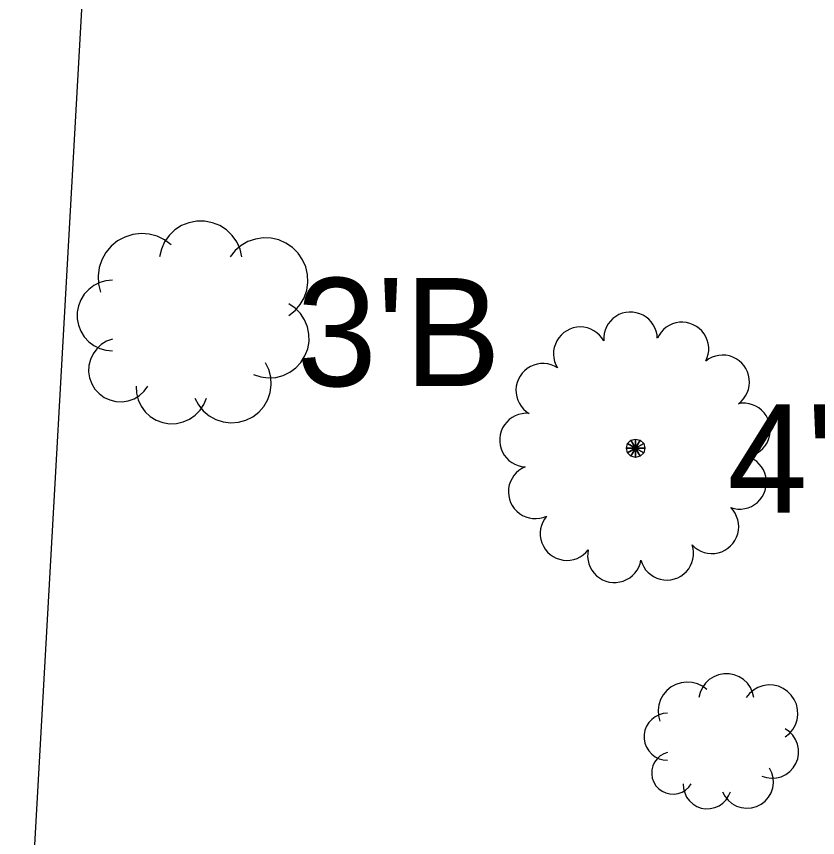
# Model space of a CAD drawing. Extents: x 1363693 to 1365209, y 422201 to 424153.
# Drawn here: x 1364139.77 to 1364151.62, y 422951.37 to 422963.52 of the extents above; entities that cross this region are included whole.
import ezdxf

# ---------------------------------------------------------------- set-up
doc = ezdxf.new("R2010")
doc.units = 0
for name, color, linetype in [('RD_X_Fence', 7, 'Continuous'), ('VG_X_Cells', 7, 'Continuous'), ('VG_X_Text', 7, 'Continuous')]:
    doc.layers.add(name, color=color, linetype=linetype)

msp = doc.modelspace()

# ---------------------------------------------------------------- linework, layer by layer
at = {"layer": 'RD_X_Fence'}
msp.add_line((1364139.767, 422946.397), (1364141.03, 422968.903), dxfattribs=at)
at = {"layer": 'VG_X_Cells'}
for points in [[(1364143.104, 422959.962), (1364143.077, 422960.076), (1364143.028, 422960.183), (1364142.96, 422960.278), (1364142.876, 422960.359), (1364142.777, 422960.422), (1364142.668, 422960.466), (1364142.553, 422960.488), (1364142.436, 422960.488), (1364142.321, 422960.466), (1364142.212, 422960.422), (1364142.114, 422960.359), (1364142.029, 422960.278), (1364141.961, 422960.183), (1364141.913, 422960.076), (1364141.885, 422959.962)], [(1364142.059, 422960.136), (1364141.961, 422960.21), (1364141.851, 422960.264), (1364141.733, 422960.296), (1364141.611, 422960.305), (1364141.489, 422960.291), (1364141.373, 422960.254), (1364141.265, 422960.196), (1364141.17, 422960.119), (1364141.091, 422960.025), (1364141.031, 422959.918), (1364140.993, 422959.802), (1364140.977, 422959.681), (1364140.984, 422959.558), (1364141.014, 422959.44)], [(1364143.801, 422959.092), (1364143.892, 422959.165), (1364143.967, 422959.254), (1364144.025, 422959.355), (1364144.063, 422959.466), (1364144.08, 422959.581), (1364144.075, 422959.698), (1364144.049, 422959.812), (1364144.002, 422959.918), (1364143.936, 422960.015), (1364143.853, 422960.097), (1364143.757, 422960.163), (1364143.65, 422960.21), (1364143.536, 422960.236), (1364143.42, 422960.241), (1364143.304, 422960.224), (1364143.194, 422960.186), (1364143.093, 422960.128), (1364143.004, 422960.053), (1364142.93, 422959.962)], [(1364141.189, 422959.614), (1364141.092, 422959.605), (1364141, 422959.579), (1364140.913, 422959.536), (1364140.837, 422959.478), (1364140.772, 422959.406), (1364140.721, 422959.324), (1364140.686, 422959.234), (1364140.668, 422959.14), (1364140.668, 422959.043), (1364140.686, 422958.949), (1364140.721, 422958.859), (1364140.772, 422958.777), (1364140.837, 422958.705), (1364140.913, 422958.647), (1364141, 422958.604), (1364141.092, 422958.578), (1364141.189, 422958.569)], [(1364143.278, 422958.221), (1364143.384, 422958.186), (1364143.494, 422958.171), (1364143.605, 422958.178), (1364143.713, 422958.205), (1364143.813, 422958.253), (1364143.903, 422958.318), (1364143.979, 422958.4), (1364144.038, 422958.494), (1364144.078, 422958.598), (1364144.098, 422958.707), (1364144.096, 422958.818), (1364144.074, 422958.927), (1364144.031, 422959.03), (1364143.97, 422959.123), (1364143.892, 422959.202), (1364143.801, 422959.266)], [(1364141.189, 422958.743), (1364141.102, 422958.711), (1364141.023, 422958.664), (1364140.955, 422958.601), (1364140.901, 422958.527), (1364140.862, 422958.443), (1364140.84, 422958.354), (1364140.836, 422958.261), (1364140.85, 422958.17), (1364140.882, 422958.084), (1364140.93, 422958.005), (1364140.992, 422957.937), (1364141.066, 422957.882), (1364141.15, 422957.843), (1364141.239, 422957.821), (1364141.331, 422957.817), (1364141.423, 422957.831), (1364141.509, 422957.862), (1364141.588, 422957.91), (1364141.656, 422957.972), (1364141.711, 422958.047)], [(1364142.408, 422957.872), (1364142.46, 422957.771), (1364142.531, 422957.682), (1364142.618, 422957.608), (1364142.717, 422957.553), (1364142.825, 422957.518), (1364142.939, 422957.504), (1364143.052, 422957.513), (1364143.162, 422957.543), (1364143.264, 422957.594), (1364143.354, 422957.663), (1364143.429, 422957.749), (1364143.486, 422957.848), (1364143.522, 422957.956), (1364143.538, 422958.068), (1364143.531, 422958.182), (1364143.502, 422958.292), (1364143.453, 422958.395)], [(1364141.537, 422958.047), (1364141.543, 422957.944), (1364141.568, 422957.844), (1364141.612, 422957.751), (1364141.673, 422957.669), (1364141.748, 422957.599), (1364141.836, 422957.545), (1364141.932, 422957.509), (1364142.034, 422957.492), (1364142.136, 422957.495), (1364142.237, 422957.518), (1364142.331, 422957.559), (1364142.415, 422957.617), (1364142.487, 422957.691), (1364142.543, 422957.777), (1364142.582, 422957.872)], [(1364150.682, 422953.443), (1364150.663, 422953.518), (1364150.631, 422953.589), (1364150.586, 422953.653), (1364150.529, 422953.707), (1364150.464, 422953.749), (1364150.391, 422953.778), (1364150.315, 422953.793), (1364150.236, 422953.793), (1364150.16, 422953.778), (1364150.087, 422953.749), (1364150.022, 422953.707), (1364149.965, 422953.653), (1364149.92, 422953.589), (1364149.887, 422953.518), (1364149.869, 422953.443)], [(1364149.985, 422953.559), (1364149.92, 422953.608), (1364149.847, 422953.643), (1364149.768, 422953.665), (1364149.686, 422953.671), (1364149.605, 422953.661), (1364149.527, 422953.637), (1364149.456, 422953.598), (1364149.392, 422953.547), (1364149.34, 422953.484), (1364149.3, 422953.413), (1364149.274, 422953.336), (1364149.264, 422953.255), (1364149.269, 422953.173), (1364149.289, 422953.094)], [(1364151.146, 422952.862), (1364151.207, 422952.911), (1364151.257, 422952.97), (1364151.296, 422953.038), (1364151.321, 422953.112), (1364151.332, 422953.188), (1364151.329, 422953.266), (1364151.311, 422953.342), (1364151.28, 422953.413), (1364151.236, 422953.478), (1364151.181, 422953.533), (1364151.117, 422953.576), (1364151.046, 422953.608), (1364150.97, 422953.625), (1364150.892, 422953.628), (1364150.815, 422953.617), (1364150.742, 422953.592), (1364150.674, 422953.553), (1364150.615, 422953.503), (1364150.566, 422953.443)], [(1364149.405, 422953.21), (1364149.341, 422953.204), (1364149.279, 422953.187), (1364149.221, 422953.158), (1364149.17, 422953.119), (1364149.127, 422953.072), (1364149.093, 422953.017), (1364149.07, 422952.957), (1364149.058, 422952.894), (1364149.058, 422952.83), (1364149.07, 422952.767), (1364149.093, 422952.707), (1364149.127, 422952.652), (1364149.17, 422952.605), (1364149.221, 422952.566), (1364149.279, 422952.537), (1364149.341, 422952.52), (1364149.405, 422952.514)], [(1364150.798, 422952.281), (1364150.868, 422952.258), (1364150.942, 422952.248), (1364151.016, 422952.253), (1364151.088, 422952.271), (1364151.155, 422952.303), (1364151.214, 422952.347), (1364151.265, 422952.401), (1364151.304, 422952.464), (1364151.331, 422952.533), (1364151.344, 422952.606), (1364151.343, 422952.68), (1364151.328, 422952.753), (1364151.3, 422952.821), (1364151.259, 422952.883), (1364151.207, 422952.936), (1364151.146, 422952.978)], [(1364149.405, 422952.63), (1364149.347, 422952.609), (1364149.294, 422952.577), (1364149.249, 422952.535), (1364149.213, 422952.485), (1364149.187, 422952.43), (1364149.172, 422952.37), (1364149.17, 422952.309), (1364149.179, 422952.248), (1364149.2, 422952.19), (1364149.232, 422952.138), (1364149.274, 422952.092), (1364149.323, 422952.056), (1364149.379, 422952.03), (1364149.439, 422952.015), (1364149.5, 422952.012), (1364149.561, 422952.022), (1364149.619, 422952.043), (1364149.671, 422952.074), (1364149.717, 422952.116), (1364149.753, 422952.165)], [(1364150.217, 422952.049), (1364150.252, 422951.982), (1364150.3, 422951.922), (1364150.357, 422951.873), (1364150.424, 422951.836), (1364150.496, 422951.813), (1364150.571, 422951.804), (1364150.647, 422951.809), (1364150.72, 422951.83), (1364150.788, 422951.863), (1364150.848, 422951.91), (1364150.898, 422951.967), (1364150.936, 422952.033), (1364150.961, 422952.105), (1364150.971, 422952.18), (1364150.966, 422952.256), (1364150.947, 422952.329), (1364150.914, 422952.398)], [(1364149.637, 422952.165), (1364149.641, 422952.097), (1364149.658, 422952.031), (1364149.687, 422951.969), (1364149.727, 422951.913), (1364149.778, 422951.867), (1364149.836, 422951.831), (1364149.9, 422951.807), (1364149.968, 422951.796), (1364150.037, 422951.798), (1364150.103, 422951.813), (1364150.166, 422951.84), (1364150.222, 422951.879), (1364150.27, 422951.928), (1364150.308, 422951.986), (1364150.334, 422952.049)]]:
    msp.add_lwpolyline(points, dxfattribs=at)
for points in [[(1364148.863, 422957.248), (1364148.932, 422957.129), (1364148.932, 422957.129), (1364148.813, 422957.198)], [(1364148.932, 422957.266), (1364148.932, 422957.129), (1364148.932, 422957.129), (1364148.863, 422957.248)], [(1364149.001, 422957.248), (1364148.932, 422957.129), (1364148.932, 422957.129), (1364148.932, 422957.266)], [(1364149.051, 422957.198), (1364148.932, 422957.129), (1364148.932, 422957.129), (1364149.001, 422957.248)], [(1364148.813, 422957.198), (1364148.932, 422957.129), (1364148.932, 422957.129), (1364148.795, 422957.129)], [(1364148.795, 422957.129), (1364148.932, 422957.129), (1364148.932, 422957.129), (1364148.813, 422957.06)], [(1364148.813, 422957.06), (1364148.932, 422957.129), (1364148.932, 422957.129), (1364148.863, 422957.01)], [(1364148.863, 422957.01), (1364148.932, 422957.129), (1364148.932, 422957.129), (1364148.932, 422956.992)], [(1364149.069, 422957.129), (1364148.932, 422957.129), (1364148.932, 422957.129), (1364149.051, 422957.198)], [(1364148.932, 422956.992), (1364148.932, 422957.129), (1364148.932, 422957.129), (1364149.001, 422957.01)], [(1364149.001, 422957.01), (1364148.932, 422957.129), (1364148.932, 422957.129), (1364149.051, 422957.06)], [(1364149.051, 422957.06), (1364148.932, 422957.129), (1364148.932, 422957.129), (1364149.069, 422957.129)]]:
    msp.add_lwpolyline(points, close=True, dxfattribs=at)
for centre, start, end in [((1364148.856, 422958.747), 1.241, 184.1237), ((1364149.617, 422958.597), 333.5487, 156.4314), ((1364148.113, 422958.526), 28.9333, 211.816), ((1364150.22, 422958.11), 305.8564, 128.7391), ((1364147.558, 422957.986), 56.6256, 239.5083), ((1364150.529, 422957.399), 278.1641, 101.0468), ((1364147.317, 422957.249), 84.3179, 267.2006), ((1364150.471, 422956.626), 250.4718, 73.3545), ((1364147.446, 422956.485), 112.0103, 294.8929), ((1364150.061, 422955.968), 222.7795, 45.6622), ((1364147.916, 422955.868), 139.7026, 322.5852), ((1364149.393, 422955.577), 195.0872, 17.9699), ((1364148.618, 422955.54), 167.3949, 350.2776)]:
    msp.add_arc(centre, 0.397, start, end, dxfattribs=at)

# ---------------------------------------------------------------- texts
at = {"layer": 'VG_X_Text'}
for s, p in [("3'B", (1364143.912, 422958.048)), ('4"T', (1364150.289, 422956.177))]:
    msp.add_text(s, height=1.6, dxfattribs=at).set_placement(p)

doc.saveas('drawing.dxf')
